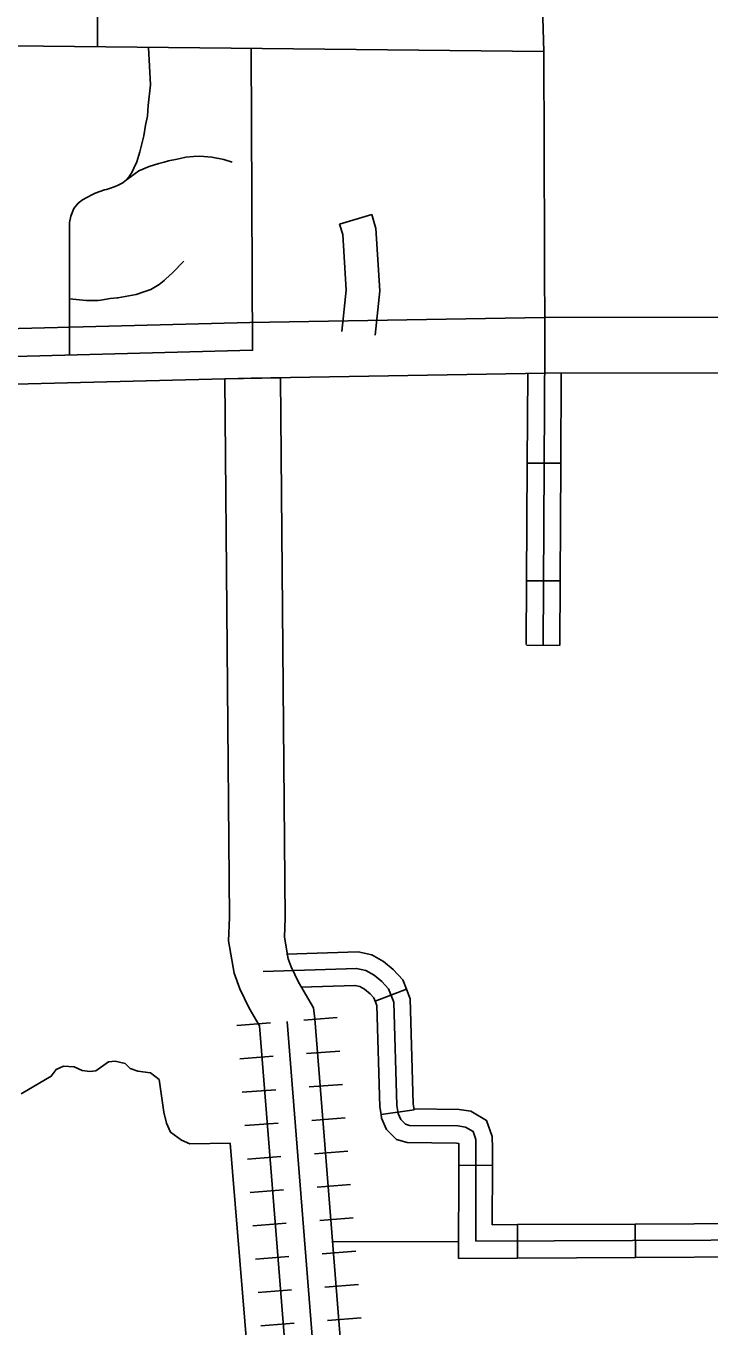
# Model space of a CAD drawing. Extents: x 1212896 to 1368412, y 378476 to 478763.
# Drawn here: x 1284025 to 1287091, y 416764 to 422593 of the extents above; entities that cross this region are included whole.
import ezdxf

# ---------------------------------------------------------------- set-up
doc = ezdxf.new("R2010")
doc.units = 0
for name, color, linetype in [('Level 10', 7, 'Continuous'), ('Level 29', 7, 'Continuous'), ('Level 32', 7, 'Continuous'), ('Level 33', 7, 'Continuous'), ('Level 5', 7, 'Continuous'), ('Level 6', 7, 'Continuous'), ('Level 9', 7, 'Continuous')]:
    doc.layers.add(name, color=color, linetype=linetype)

msp = doc.modelspace()

# ---------------------------------------------------------------- linework, layer by layer
at = {"layer": 'Level 10'}
msp.add_line((1284915.8, 421010.9), (1285165.8, 421016.2), dxfattribs=at)
for points in [[(1282172.4, 421367.4), (1282770.1, 421407.2), (1282941.3, 421398.3), (1283105.8, 421367.7), (1283318.5, 421312), (1283704, 421229.8), (1285029, 421263.9), (1286349.9, 421286.2), (1287347.8, 421287.9), (1287410.5, 421293.5), (1287461.7, 421317.1), (1287506.6, 421350.1), (1287557.5, 421394.6), (1287640.4, 421486.2), (1288541.4, 422580.1), (1288976.2, 422574.9), (1291369.4, 422522.6), (1291483.3, 422491.8), (1291554.6, 422451.7), (1291746.3, 422326.8), (1291873.3, 422270.7), (1291943.9, 422256), (1292782.2, 422130.1), (1293057.3, 422080.9)], [(1292998.3, 421838), (1292741.8, 421883.4), (1291899.8, 422009.9), (1291796.4, 422031.4), (1291626.8, 422106.3), (1291425, 422237.8), (1291387.9, 422258.6), (1291333.5, 422273.4), (1288972, 422324.9), (1288658.2, 422328.7), (1287829.6, 421322.8), (1287733.1, 421216.1), (1287663.3, 421155), (1287589.4, 421100.7), (1287475.8, 421048.3), (1287359.1, 421037.9), (1286352.2, 421036.2), (1285034.3, 421014), (1283680.9, 420979.1), (1283260.7, 421068.7), (1283051.2, 421123.5), (1282911.8, 421149.5), (1282771.9, 421156.7), (1282172.4, 421116.8)], [(1285320.6, 414981), (1285071.2, 418110.1), (1285025.6, 418188.5), (1284983.2, 418276), (1284957.5, 418345.8), (1284933.3, 418491.7), (1284936.7, 418595.6), (1284915.8, 421010.9)], [(1285165.8, 421016.2), (1285186.7, 418592.7), (1285184, 418508.2), (1285200.2, 418410), (1285213.5, 418374), (1285246.5, 418306), (1285313.3, 418191.1), (1285319.5, 418141.4), (1285583.2, 414833.4)]]:
    msp.add_lwpolyline(points, dxfattribs=at)
at = {"layer": 'Level 29'}
for p, q in [((1285269.9, 418134.6), (1285419.4, 418146.5)), ((1284970.8, 418110.8), (1285120.4, 418122.7)), ((1284982.8, 417961.2), (1285132.3, 417973.2)), ((1285281.8, 417985.1), (1285431.3, 417997)), ((1284994.7, 417811.7), (1285144.2, 417823.6)), ((1285293.7, 417835.6), (1285443.2, 417847.5)), ((1285305.6, 417686), (1285455.2, 417698)), ((1285305.6, 417686), (1285455.2, 417698)), ((1285006.6, 417662.2), (1285156.1, 417674.1)), ((1285006.6, 417662.2), (1285156.1, 417674.1)), ((1285018.5, 417512.7), (1285168, 417524.6)), ((1285317.6, 417536.5), (1285467.1, 417548.4)), ((1285329.5, 417387), (1285479, 417398.9)), ((1285030.4, 417363.1), (1285180, 417375.1)), ((1285042.3, 417213.6), (1285191.9, 417225.5)), ((1285042.3, 417213.6), (1285191.9, 417225.5)), ((1285341.4, 417237.5), (1285490.9, 417249.4)), ((1285341.4, 417237.5), (1285490.9, 417249.4)), ((1285353.3, 417087.9), (1285502.8, 417099.9)), ((1285054.3, 417064.1), (1285203.8, 417076)), ((1285066.2, 416914.6), (1285215.7, 416926.5)), ((1285365.2, 416938.4), (1285514.8, 416950.3)), ((1285078.1, 416765), (1285227.6, 416777)), ((1285078.1, 416765), (1285227.6, 416777)), ((1285377.2, 416788.9), (1285526.7, 416800.8)), ((1285377.2, 416788.9), (1285526.7, 416800.8))]:
    msp.add_line(p, q, dxfattribs=at)
msp.add_lwpolyline([(1285195.1, 418128.7), (1285451.5, 414911.6)], dxfattribs=at)
at = {"layer": 'Level 32'}
for p, q in [((1285431, 421704.6), (1285574.6, 421747.8)), ((1286421.9, 420632.8), (1286271.9, 420633.6)), ((1286419, 420104.8), (1286269, 420105.6)), ((1286419, 419815.7), (1286269, 419816.5)), ((1285729.9, 418274.9), (1285590.3, 418220)), ((1285765, 417733.5), (1285616.6, 417711.8)), ((1286115.5, 417484.3), (1285965.5, 417484.7)), ((1286227.9, 417218.3), (1286228.6, 417068.3)), ((1286755.9, 417220.8), (1286756.6, 417070.8))]:
    msp.add_line(p, q, dxfattribs=at)
for points in [[(1285431, 421704.6), (1285445, 421657.9), (1285460.7, 421409.4), (1285441.3, 421223.1)], [(1285574.6, 421747.8), (1285593.6, 421684.6), (1285611.2, 421406.4), (1285590.4, 421207.5)], [(1286351.1, 421161.2), (1286343.8, 419819.4)], [(1286274, 421034.8), (1286271.9, 420633.6)], [(1286424.1, 421036.3), (1286421.9, 420632.8)], [(1286271.9, 420633.6), (1286269, 420105.6)], [(1286421.9, 420632.8), (1286419, 420104.8)], [(1286269, 420105.6), (1286267.5, 419819.8)], [(1286419, 420104.8), (1286417.5, 419819)], [(1285729.9, 418274.9), (1285713.9, 418315.5), (1285670.6, 418362.8), (1285627.4, 418398.1), (1285575.4, 418427.5), (1285513.9, 418441.4), (1285192.5, 418431.2)], [(1286041, 417143.8), (1286042.1, 417559.9), (1286040.7, 417600.5), (1286028.8, 417636.2), (1285994.5, 417655.8), (1285961, 417660.7), (1285744.5, 417663.6), (1285725.8, 417668.9), (1285705.6, 417689.2), (1285693, 417717.1), (1285687.7, 417753.2), (1285674, 418216), (1285650.4, 418275.8), (1285619.9, 418309.2), (1285585.7, 418337.1), (1285548.6, 418358.1), (1285506.9, 418367.5), (1285087.6, 418354.2)], [(1285590.3, 418220), (1285584.6, 418234.7), (1285567.3, 418253.5), (1285542.4, 418273.9), (1285520.8, 418286.1), (1285499.6, 418290.8), (1285257.6, 418283.2)], [(1285765, 417733.5), (1285761.2, 417759.6), (1285747.2, 418231), (1285729.9, 418274.9)], [(1285616.6, 417711.8), (1285611.5, 417746.5), (1285598, 418200.4), (1285590.3, 418220)], [(1286115.5, 417484.3), (1286115.7, 417561.1), (1286113.9, 417613.7), (1286089.7, 417686.1), (1286018.9, 417726.6), (1285966.8, 417734.2), (1285764.8, 417737), (1285764.3, 417738)], [(1285965.5, 417484.7), (1285965.7, 417558.7), (1285964.8, 417582.9), (1285954.9, 417584.4), (1285733.4, 417587.4), (1285685.9, 417600.8), (1285641.7, 417645.1), (1285618.9, 417695.5), (1285616.6, 417711.8)], [(1286228.6, 417068.3), (1285964.4, 417067.1), (1285965.5, 417484.7)], [(1286227.9, 417218.3), (1286114.8, 417217.8), (1286115.5, 417484.3)], [(1286755.9, 417220.8), (1286227.9, 417218.3)], [(1287283.9, 417223.3), (1286755.9, 417220.8)], [(1293036.7, 416889.2), (1292907.9, 416891), (1292808.2, 416875), (1292668.1, 416832.5), (1292609.5, 416826.7), (1292540.6, 416835), (1292491.1, 416853.4), (1292364.1, 416925.2), (1292219.8, 416993.5), (1292159.5, 417012.8), (1292003.3, 417026.9), (1291793.2, 417028.8), (1291601.9, 417040.3), (1291225.4, 417081.3), (1291083.7, 417089.8), (1290658.8, 417094.3), (1290259.6, 417116), (1288470.5, 417176.9), (1288330.9, 417176.4), (1288149.7, 417153.8), (1286041, 417143.8)], [(1286756.6, 417070.8), (1286228.6, 417068.3)], [(1287284.6, 417073.3), (1286756.6, 417070.8)]]:
    msp.add_lwpolyline(points, dxfattribs=at)
at = {"layer": 'Level 33'}
for points in [[(1286351.1, 421161.2), (1286345.6, 422478.3), (1286319.2, 423393.3), (1286302.8, 423728.8), (1286301.6, 423747.8), (1286301.1, 423758.7), (1286299.9, 423764.5), (1286298, 423771.1), (1286292.6, 423784.6), (1286285.2, 423795.5), (1286280.2, 423801.3), (1286273.2, 423807.1), (1286261.6, 423813.6), (1286243.3, 423818.1), (1286206.1, 423819.9), (1284996, 423827.8)], [(1284517.1, 423466.1), (1284493.4, 423446.8), (1284477.5, 423432.6), (1284452.8, 423411.3), (1284435, 423396.1), (1284420.3, 423377.9), (1284413.5, 423351.7), (1284408.8, 423324.6), (1284410.1, 423294.6), (1284448.2, 422888.2), (1284449.5, 422860.1), (1284442.8, 422833), (1284430, 422811.8), (1284412.4, 422783.6), (1284404, 422771.5), (1284387.8, 422751.3), (1284364.7, 422705.5), (1284351.7, 422671.5), (1284346.1, 422634.6), (1284346, 422500)], [(1286345.6, 422478.3), (1283680.1, 422507.2)], [(1284574.7, 422497.5), (1284582.6, 422329.5), (1284572.6, 422236.2), (1284570.1, 422189.1), (1284560.5, 422147.9), (1284553, 422100.7), (1284534.8, 422028.4), (1284521.3, 421984.2), (1284508.6, 421956), (1284499.8, 421935.8), (1284488, 421918.7), (1284470.3, 421898.4), (1284458.4, 421889.3), (1284438.3, 421879.8), (1284424.7, 421873.9), (1284399.6, 421864.5), (1284385.6, 421860.6), (1284377, 421858.3), (1284355.9, 421851.2), (1284335.2, 421843.9), (1284320.3, 421836.7), (1284297.5, 421824.4), (1284278.7, 421814.2), (1284258.9, 421799), (1284240.2, 421774.7), (1284226.5, 421740.5), (1284219.9, 421711.4), (1284220.6, 421118.1)], [(1284470.3, 421898.4), (1284531.1, 421943.3), (1284576.4, 421963.7), (1284621.1, 421976.2), (1284644, 421982.5), (1284663.6, 421988.2), (1284702.7, 421996.8), (1284716, 421999.2), (1284741.5, 422004.6), (1284776.1, 422008.5), (1284804.3, 422010.2), (1284858.2, 422004.8), (1284912.2, 421994.4), (1284949.2, 421982.7)], [(1284220.3, 421370.4), (1284294.2, 421362.5), (1284327.2, 421361.8), (1284348.1, 421362), (1284361.1, 421364.2), (1284401.9, 421370.6), (1284433.8, 421374), (1284436.8, 421374), (1284519.4, 421389.9), (1284558.2, 421402.4), (1284584, 421411.7), (1284621.7, 421434.1), (1284644.4, 421451.4), (1284652.3, 421459.5), (1284682.2, 421485.8), (1284732.3, 421538.5)]]:
    msp.add_lwpolyline(points, dxfattribs=at)
at = {"layer": 'Level 5'}
msp.add_lwpolyline([(1285965.2, 417143.5), (1285403.9, 417140.8)], dxfattribs=at)
at = {"layer": 'Level 6'}
msp.add_lwpolyline([(1283692.3, 421104.5), (1285040.6, 421139), (1285033.7, 422492.5)], dxfattribs=at)
at = {"layer": 'Level 9'}
for points in [[(1284003.5, 417805.2), (1284138.3, 417883.8), (1284160, 417914.1), (1284192.4, 417928.3), (1284241.4, 417925.5), (1284276.7, 417910.3), (1284310.7, 417904.7), (1284337.6, 417908), (1284395, 417948.7), (1284424.9, 417951), (1284469.2, 417940.3), (1284492.1, 417918.7), (1284526.6, 417906.4), (1284582.6, 417898.4), (1284621.6, 417868.8), (1284642.7, 417722.9), (1284654.2, 417672.9), (1284672.5, 417633), (1284721.8, 417597.5), (1284758.9, 417580.9), (1284940.9, 417583.5)], [(1284940.9, 417583.5), (1285236.8, 413974.5)]]:
    msp.add_lwpolyline(points, dxfattribs=at)

doc.saveas('drawing.dxf')
